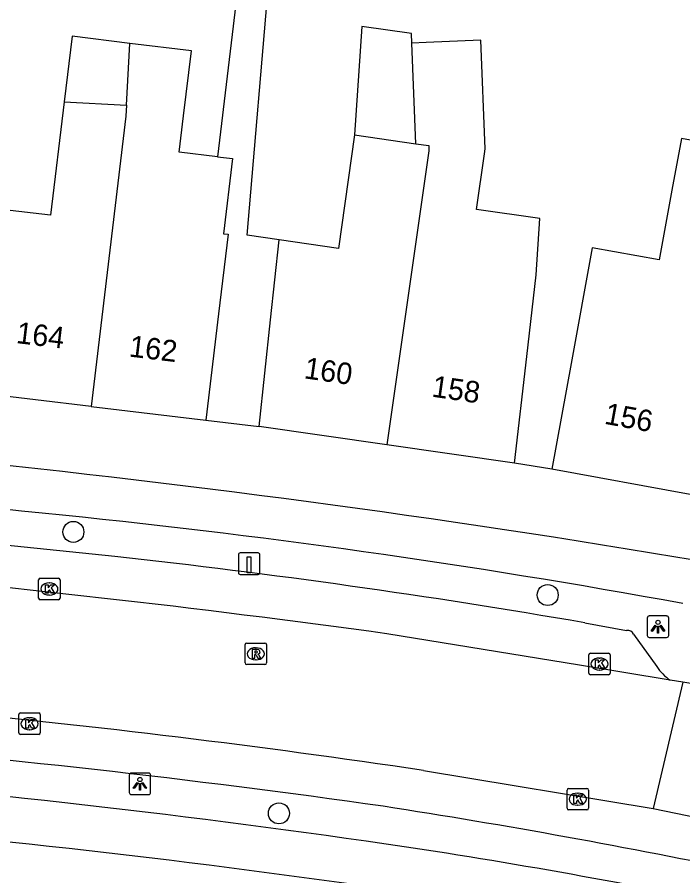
# Model space of a CAD drawing. Extents: x 158087 to 159494, y 382905 to 383981.
# Drawn here: x 158504.33 to 158535.36, y 383159.15 to 383199.17 of the extents above; entities that cross this region are included whole.
import ezdxf

# ---------------------------------------------------------------- set-up
doc = ezdxf.new("R2010")
doc.units = 0
for name, color, linetype in [('IMGEO_Boom', 7, 'Continuous'), ('IMGEO_Fietspad_gesloten', 7, 'Continuous'), ('IMGEO_Kolk', 7, 'Continuous'), ('IMGEO_Laadpaal', 7, 'Continuous'), ('IMGEO_Lichtpunt', 7, 'Continuous'), ('IMGEO_Pand', 7, 'Continuous'), ('IMGEO_Pand_nummerreeks', 7, 'Continuous'), ('IMGEO_Parkeervlak_open', 7, 'Continuous'), ('IMGEO_Rijbaan_lokaal_gesloten', 7, 'Continuous'), ('IMGEO_Rijbaan_lokaal_open', 7, 'Continuous'), ('IMGEO_Rioolput', 7, 'Continuous'), ('IMGEO_Voetpad_open', 7, 'Continuous')]:
    doc.layers.add(name, color=color, linetype=linetype)

msp = doc.modelspace()

# ---------------------------------------------------------------- linework, layer by layer
at = {"layer": 'IMGEO_Boom'}
for centre in [(158506.946, 383175.18), (158529.055, 383172.24), (158516.527, 383162.065)]:
    msp.add_circle(centre, 0.489, dxfattribs=at)
at = {"layer": 'IMGEO_Fietspad_gesloten'}
for centre, radius, start, end in [((158420.283, 382349.186), 831.247, 84.116045, 86.249358), ((158447.057, 382646.807), 534.493, 80.40204, 84.36504), ((158469.485, 382812.858), 364.977, 79.60175, 84.3374), ((158458.505, 382729.671), 435.542, 81.30664, 85.28365), ((158456.169, 382708.035), 455.208, 81.25517, 85.0399), ((158472.369, 382836.107), 328.242, 77.89719, 80.89059)]:
    msp.add_arc(centre, radius, start, end, dxfattribs=at)
at = {"layer": 'IMGEO_Kolk'}
for p, q in [((158505.401, 383173.021), (158506.253, 383173.021)), ((158505.326, 383172.095), (158505.326, 383172.947)), ((158505.814, 383172.801), (158505.839, 383172.801)), ((158506.327, 383172.947), (158506.327, 383172.095)), ((158505.837, 383172.241), (158505.812, 383172.241)), ((158506.253, 383172.021), (158505.401, 383172.021)), ((158530.97, 383168.599), (158530.97, 383169.451)), ((158531.045, 383169.525), (158531.897, 383169.525)), ((158531.971, 383169.451), (158531.971, 383168.599)), ((158531.458, 383169.305), (158531.483, 383169.305)), ((158531.481, 383168.745), (158531.456, 383168.745)), ((158531.897, 383168.525), (158531.045, 383168.525)), ((158504.403, 383165.816), (158504.403, 383166.668)), ((158504.478, 383166.742), (158505.33, 383166.742)), ((158505.404, 383166.668), (158505.404, 383165.816)), ((158504.891, 383166.522), (158504.916, 383166.522)), ((158504.914, 383165.962), (158504.889, 383165.962)), ((158505.33, 383165.742), (158504.478, 383165.742)), ((158529.956, 383162.3), (158529.956, 383163.152)), ((158530.031, 383163.226), (158530.883, 383163.226)), ((158530.444, 383163.006), (158530.469, 383163.006)), ((158530.957, 383163.152), (158530.957, 383162.3)), ((158530.883, 383162.226), (158530.031, 383162.226)), ((158530.467, 383162.446), (158530.442, 383162.446))]:
    msp.add_line(p, q, dxfattribs=at)
for points in [[(158505.401, 383173.021), (158506.253, 383173.021)], [(158505.326, 383172.095), (158505.326, 383172.947)], [(158505.647, 383172.721), (158505.77, 383172.721), (158505.77, 383172.57), (158505.9, 383172.721), (158506.064, 383172.721), (158505.918, 383172.57), (158506.071, 383172.321), (158505.919, 383172.321), (158505.834, 383172.485), (158505.77, 383172.418), (158505.77, 383172.321), (158505.647, 383172.321), (158505.647, 383172.721)], [(158506.327, 383172.947), (158506.327, 383172.095)], [(158506.253, 383172.021), (158505.401, 383172.021)], [(158530.97, 383168.599), (158530.97, 383169.451)], [(158531.045, 383169.525), (158531.897, 383169.525)], [(158531.971, 383169.451), (158531.971, 383168.599)], [(158531.291, 383169.225), (158531.414, 383169.225), (158531.414, 383169.074), (158531.544, 383169.225), (158531.708, 383169.225), (158531.562, 383169.074), (158531.715, 383168.825), (158531.563, 383168.825), (158531.478, 383168.989), (158531.414, 383168.922), (158531.414, 383168.825), (158531.291, 383168.825), (158531.291, 383169.225)], [(158531.897, 383168.525), (158531.045, 383168.525)], [(158504.403, 383165.816), (158504.403, 383166.668)], [(158504.478, 383166.742), (158505.33, 383166.742)], [(158505.404, 383166.668), (158505.404, 383165.816)], [(158504.724, 383166.442), (158504.847, 383166.442), (158504.847, 383166.291), (158504.977, 383166.442), (158505.141, 383166.442), (158504.995, 383166.291), (158505.148, 383166.042), (158504.996, 383166.042), (158504.911, 383166.206), (158504.847, 383166.139), (158504.847, 383166.042), (158504.724, 383166.042), (158504.724, 383166.442)], [(158505.33, 383165.742), (158504.478, 383165.742)], [(158529.956, 383162.3), (158529.956, 383163.152)], [(158530.031, 383163.226), (158530.883, 383163.226)], [(158530.957, 383163.152), (158530.957, 383162.3)], [(158530.277, 383162.926), (158530.4, 383162.926), (158530.4, 383162.775), (158530.53, 383162.926), (158530.694, 383162.926), (158530.548, 383162.775), (158530.701, 383162.526), (158530.549, 383162.526), (158530.464, 383162.69), (158530.4, 383162.623), (158530.4, 383162.526), (158530.277, 383162.526), (158530.277, 383162.926)], [(158530.883, 383162.226), (158530.031, 383162.226)]]:
    msp.add_lwpolyline(points, dxfattribs=at)
for centre, start, end in [((158505.403, 383172.945), 91.552, 178.448), ((158505.403, 383172.945), 91.552, 178.448), ((158506.251, 383172.945), 1.552, 88.448), ((158506.251, 383172.945), 1.552, 88.448), ((158505.403, 383172.097), 181.552, 268.448), ((158505.403, 383172.097), 181.552, 268.448), ((158506.251, 383172.097), 271.552, 358.448), ((158506.251, 383172.097), 271.552, 358.448), ((158531.047, 383169.449), 91.552, 178.448), ((158531.047, 383169.449), 91.552, 178.448), ((158531.895, 383169.449), 1.552, 88.448), ((158531.895, 383169.449), 1.552, 88.448), ((158531.047, 383168.601), 181.552, 268.448), ((158531.047, 383168.601), 181.552, 268.448), ((158531.895, 383168.601), 271.552, 358.448), ((158531.895, 383168.601), 271.552, 358.448), ((158504.48, 383166.666), 91.552, 178.448), ((158504.48, 383166.666), 91.552, 178.448), ((158505.328, 383166.666), 1.552, 88.448), ((158505.328, 383166.666), 1.552, 88.448), ((158504.48, 383165.818), 181.552, 268.448), ((158504.48, 383165.818), 181.552, 268.448), ((158505.328, 383165.818), 271.552, 358.448), ((158505.328, 383165.818), 271.552, 358.448), ((158530.033, 383163.15), 91.552, 178.448), ((158530.033, 383163.15), 91.552, 178.448), ((158530.881, 383163.15), 1.552, 88.448), ((158530.881, 383163.15), 1.552, 88.448), ((158530.033, 383162.302), 181.552, 268.448), ((158530.033, 383162.302), 181.552, 268.448), ((158530.881, 383162.302), 271.552, 358.448), ((158530.881, 383162.302), 271.552, 358.448)]:
    msp.add_arc(centre, 0.0765, start, end, dxfattribs=at)
for centre, major_axis, ratio, start_param, end_param in [((158505.813, 383172.521), (-0.387, 0.002), 0.722429, 4.712389, 7.853982), ((158505.838, 383172.521), (-0.39, 0.002), 0.717154, 1.570796, 4.712389), ((158531.457, 383169.025), (-0.387, 0.002), 0.722429, 4.712389, 7.853982), ((158531.482, 383169.025), (-0.39, 0.002), 0.717154, 1.570796, 4.712389), ((158504.89, 383166.242), (-0.387, 0.002), 0.722429, 4.712389, 7.853982), ((158504.915, 383166.242), (-0.39, 0.002), 0.717154, 1.570796, 4.712389), ((158530.443, 383162.726), (-0.387, 0.002), 0.722429, 4.712389, 7.853982), ((158530.468, 383162.726), (-0.39, 0.002), 0.717154, 1.570796, 4.712389)]:
    msp.add_ellipse(centre, major_axis=major_axis, ratio=ratio, start_param=start_param, end_param=end_param, dxfattribs=at)
at = {"layer": 'IMGEO_Laadpaal'}
for p, q in [((158515.555, 383174.202), (158514.714, 383174.202)), ((158515.555, 383174.202), (158514.714, 383174.202)), ((158514.639, 383174.118), (158514.639, 383173.277)), ((158514.639, 383174.118), (158514.639, 383173.277)), ((158515.639, 383173.286), (158515.639, 383174.127)), ((158515.639, 383173.286), (158515.639, 383174.127)), ((158514.723, 383173.202), (158515.564, 383173.202)), ((158514.723, 383173.202), (158515.564, 383173.202))]:
    msp.add_line(p, q, dxfattribs=at)
msp.add_lwpolyline([(158515.054, 383174.015), (158515.214, 383174.015), (158515.214, 383173.282), (158515.054, 383173.282), (158515.054, 383174.015)], dxfattribs=at)
for centre, start, end in [((158514.717, 383174.124), 92.4484, 184.2845), ((158514.717, 383174.124), 92.4484, 184.2845), ((158515.561, 383174.124), 2.4484, 94.2845), ((158515.561, 383174.124), 2.4484, 94.2845), ((158514.717, 383173.28), 182.4484, 274.2845), ((158514.717, 383173.28), 182.4484, 274.2845), ((158515.561, 383173.28), 272.4484, 4.2845), ((158515.561, 383173.28), 272.4484, 4.2845)]:
    msp.add_arc(centre, 0.0779, start, end, dxfattribs=at)
at = {"layer": 'IMGEO_Lichtpunt'}
for p, q in [((158533.699, 383171.168), (158533.699, 383170.361)), ((158533.699, 383171.168), (158533.699, 383170.361)), ((158534.601, 383171.263), (158533.793, 383171.263)), ((158534.601, 383171.263), (158533.793, 383171.263)), ((158534.695, 383170.361), (158534.695, 383171.168)), ((158534.695, 383170.361), (158534.695, 383171.168)), ((158533.793, 383170.267), (158534.601, 383170.267)), ((158533.793, 383170.267), (158534.601, 383170.267)), ((158509.55, 383163.844), (158509.55, 383163.037)), ((158509.55, 383163.844), (158509.55, 383163.037)), ((158510.452, 383163.939), (158509.644, 383163.939)), ((158510.452, 383163.939), (158509.644, 383163.939)), ((158510.546, 383163.037), (158510.546, 383163.844)), ((158510.546, 383163.037), (158510.546, 383163.844)), ((158509.644, 383162.943), (158510.452, 383162.943)), ((158509.644, 383162.943), (158510.452, 383162.943))]:
    msp.add_line(p, q, dxfattribs=at)
for points in [[(158534.073, 383170.832), (158534.112, 383170.804), (158533.924, 383170.542), (158533.886, 383170.569), (158534.073, 383170.832)], [(158534.175, 383170.784), (158534.222, 383170.784), (158534.222, 383170.462), (158534.175, 383170.462), (158534.175, 383170.784)], [(158534.285, 383170.804), (158534.323, 383170.831), (158534.51, 383170.569), (158534.471, 383170.541), (158534.285, 383170.804)], [(158509.924, 383163.508), (158509.963, 383163.48), (158509.775, 383163.218), (158509.737, 383163.245), (158509.924, 383163.508)], [(158510.026, 383163.46), (158510.073, 383163.46), (158510.073, 383163.138), (158510.026, 383163.138), (158510.026, 383163.46)], [(158510.136, 383163.48), (158510.174, 383163.507), (158510.361, 383163.245), (158510.322, 383163.217), (158510.136, 383163.48)]]:
    msp.add_lwpolyline(points, dxfattribs=at)
for centre in [(158534.198, 383170.966), (158510.049, 383163.642)]:
    msp.add_circle(centre, 0.0994, dxfattribs=at)
for centre, start, end in [((158533.793, 383171.168), 90, 180), ((158533.793, 383171.168), 90, 180), ((158534.601, 383171.168), 0, 90), ((158534.601, 383171.168), 0, 90), ((158533.793, 383170.361), 180, 270), ((158533.793, 383170.361), 180, 270), ((158534.601, 383170.361), 270, 0), ((158534.601, 383170.361), 270, 360), ((158509.644, 383163.844), 90, 180), ((158509.644, 383163.844), 90, 180), ((158510.452, 383163.844), 0, 90), ((158510.452, 383163.844), 0, 90), ((158509.644, 383163.037), 180, 270), ((158509.644, 383163.037), 180, 270), ((158510.452, 383163.037), 270, 0), ((158510.452, 383163.037), 270, 360)]:
    msp.add_arc(centre, 0.0946, start, end, dxfattribs=at)
at = {"layer": 'IMGEO_Pand'}
for points in [[(158522.721, 383197.966), (158522.703, 383198.408), (158520.386, 383198.743), (158520.056, 383193.68)], [(158509.583, 383197.941), (158506.883, 383198.281), (158506.519, 383195.232)], [(158509.416, 383195.064), (158509.583, 383197.941)], [(158513.668, 383192.662), (158511.885, 383192.875), (158512.087, 383194.567), (158512.448, 383197.599), (158509.583, 383197.941)], [(158527.506, 383178.384), (158528.082, 383183.351), (158528.524, 383187.164), (158528.694, 383189.789), (158525.739, 383190.214), (158526.112, 383192.809), (158526.145, 383193.041), (158525.942, 383198.095), (158523.389, 383197.993), (158522.721, 383197.966)], [(158522.91, 383193.269), (158522.721, 383197.966)], [(158506.519, 383195.232), (158505.887, 383189.938), (158503.59, 383190.212)], [(158506.519, 383195.232), (158509.416, 383195.064)], [(158509.416, 383195.064), (158509.386, 383194.553), (158507.771, 383181.026)], [(158520.056, 383193.68), (158519.297, 383188.396), (158516.543, 383188.792)], [(158520.056, 383193.68), (158522.91, 383193.269)], [(158536.128, 383193.36), (158535.286, 383193.514), (158534.847, 383191.103), (158534.256, 383187.855), (158531.127, 383188.424), (158530.143, 383183.023), (158529.247, 383178.103)], [(158522.91, 383193.269), (158523.51, 383193.183), (158523.52, 383192.936), (158521.552, 383179.24)], [(158513.668, 383192.662), (158514.363, 383192.579), (158513.945, 383189.077), (158514.158, 383189.052), (158513.716, 383185.352), (158513.123, 383180.387)], [(158515.601, 383180.096), (158516.139, 383185.067), (158516.543, 383188.792)], [(158507.771, 383181.026), (158502.568, 383181.647)], [(158507.771, 383181.026), (158513.123, 383180.387)], [(158521.552, 383179.24), (158515.601, 383180.096)], [(158527.506, 383178.384), (158521.552, 383179.24)], [(158535.692, 383176.93), (158529.247, 383178.103)]]:
    msp.add_lwpolyline(points, dxfattribs=at)
at = {"layer": 'IMGEO_Parkeervlak_open'}
for points in [[(158530.786, 383170.945), (158532.736, 383170.592)], [(158533.062, 383170.413), (158534.141, 383168.915)]]:
    msp.add_lwpolyline(points, dxfattribs=at)
for centre, radius, start, end in [((158417.371, 382315.571), 863.328, 83.916067, 86.170607), ((158469.578, 382816.216), 359.971, 80.21006, 83.7333), ((158532.793, 383170.31), 0.288, 21.0361, 101.4233), ((158535.952, 383170.056), 2.141, 212.2049, 236.4428), ((158457.485, 382713.353), 453.565, 81.90038, 85.32732), ((158469.542, 382827.815), 338.573, 78.25934, 81.19132)]:
    msp.add_arc(centre, radius, start, end, dxfattribs=at)
at = {"layer": 'IMGEO_Rijbaan_lokaal_gesloten'}
for points in [[(158534.769, 383168.272), (158530.545, 383168.964), (158521.553, 383170.435)], [(158535.351, 383168.176), (158534.769, 383168.272)], [(158523.259, 383164.065), (158533.969, 383162.299)]]:
    msp.add_lwpolyline(points, dxfattribs=at)
for centre, radius, start, end in [((158444.114, 382606.228), 569.497, 82.1848, 84.87968), ((158458.697, 382730.083), 438.758, 81.53838, 84.55053)]:
    msp.add_arc(centre, radius, start, end, dxfattribs=at)
at = {"layer": 'IMGEO_Rijbaan_lokaal_open'}
for points in [[(158535.351, 383168.176), (158533.969, 383162.299)], [(158536.291, 383168.021), (158535.351, 383168.176)], [(158533.969, 383162.299), (158541.816, 383160.671)]]:
    msp.add_lwpolyline(points, dxfattribs=at)
at = {"layer": 'IMGEO_Rioolput'}
for p, q in [((158514.949, 383169.075), (158514.949, 383169.927)), ((158515.024, 383170.001), (158515.876, 383170.001)), ((158515.95, 383169.927), (158515.95, 383169.075)), ((158515.437, 383169.781), (158515.462, 383169.781)), ((158515.876, 383169.001), (158515.024, 383169.001)), ((158515.46, 383169.221), (158515.435, 383169.221))]:
    msp.add_line(p, q, dxfattribs=at)
for points in [[(158514.949, 383169.075), (158514.949, 383169.927)], [(158515.024, 383170.001), (158515.876, 383170.001)], [(158515.95, 383169.927), (158515.95, 383169.075)], [(158515.538, 383169.699), (158515.286, 383169.701), (158515.286, 383169.301)], [(158515.286, 383169.301), (158515.41, 383169.301), (158515.41, 383169.463), (158515.421, 383169.463)], [(158515.464, 383169.62), (158515.41, 383169.62), (158515.41, 383169.539)], [(158515.41, 383169.539), (158515.462, 383169.539)], [(158515.468, 383169.434), (158515.539, 383169.301), (158515.679, 383169.301), (158515.614, 383169.427)], [(158515.876, 383169.001), (158515.024, 383169.001)]]:
    msp.add_lwpolyline(points, dxfattribs=at)
for centre, radius, start, end in [((158515.026, 383169.925), 0.0765, 91.552, 178.448), ((158515.026, 383169.925), 0.0765, 91.552, 178.448), ((158515.874, 383169.925), 0.0765, 1.552, 88.448), ((158515.874, 383169.925), 0.0765, 1.552, 88.448), ((158515.42, 383169.41), 0.0533, 26.0293, 88.6989), ((158515.446, 383169.728), 0.19, 274.7715, 282.9687), ((158515.47, 383169.524), 0.0964, 77.0061, 93.1865), ((158515.484, 383169.581), 0.0378, 276.6634, 79.6772), ((158515.537, 383169.589), 0.109, 350.3612, 89.416), ((158515.535, 383169.589), 0.112, 277.5842, 350.9817), ((158515.519, 383169.374), 0.108, 29.5134, 73.7905), ((158515.026, 383169.077), 0.0765, 181.552, 268.448), ((158515.026, 383169.077), 0.0765, 181.552, 268.448), ((158515.874, 383169.077), 0.0765, 271.552, 358.448), ((158515.874, 383169.077), 0.0765, 271.552, 358.448)]:
    msp.add_arc(centre, radius, start, end, dxfattribs=at)
for centre, major_axis, ratio, start_param, end_param in [((158515.436, 383169.501), (-0.387, 0.002), 0.722429, 4.712389, 7.853982), ((158515.461, 383169.501), (-0.39, 0.002), 0.717154, 1.570796, 4.712389)]:
    msp.add_ellipse(centre, major_axis=major_axis, ratio=ratio, start_param=start_param, end_param=end_param, dxfattribs=at)
at = {"layer": 'IMGEO_Voetpad_open'}
for points in [[(158516.543, 383188.792), (158515.042, 383189.008), (158516.092, 383201.23), (158516.092, 383215.983), (158518.228, 383216.222)], [(158514.661, 383203.522), (158514.661, 383200.975), (158513.668, 383192.662)], [(158513.123, 383180.387), (158515.601, 383180.096)], [(158529.247, 383178.103), (158527.506, 383178.384)]]:
    msp.add_lwpolyline(points, dxfattribs=at)

# ---------------------------------------------------------------- texts
at = {"layer": 'IMGEO_Pand_nummerreeks'}
for s, rotation, p in [('164', 353.1933, (158504.249, 383183.985)), ('162', 353.1933, (158509.51, 383183.357)), ('160', 351.8182, (158517.665, 383182.345)), ('158', 351.8182, (158523.618, 383181.489)), ('156', 349.6868, (158531.656, 383180.226))]:
    msp.add_text(s, height=1, rotation=rotation, dxfattribs=at).set_placement(p)

doc.saveas('drawing.dxf')
